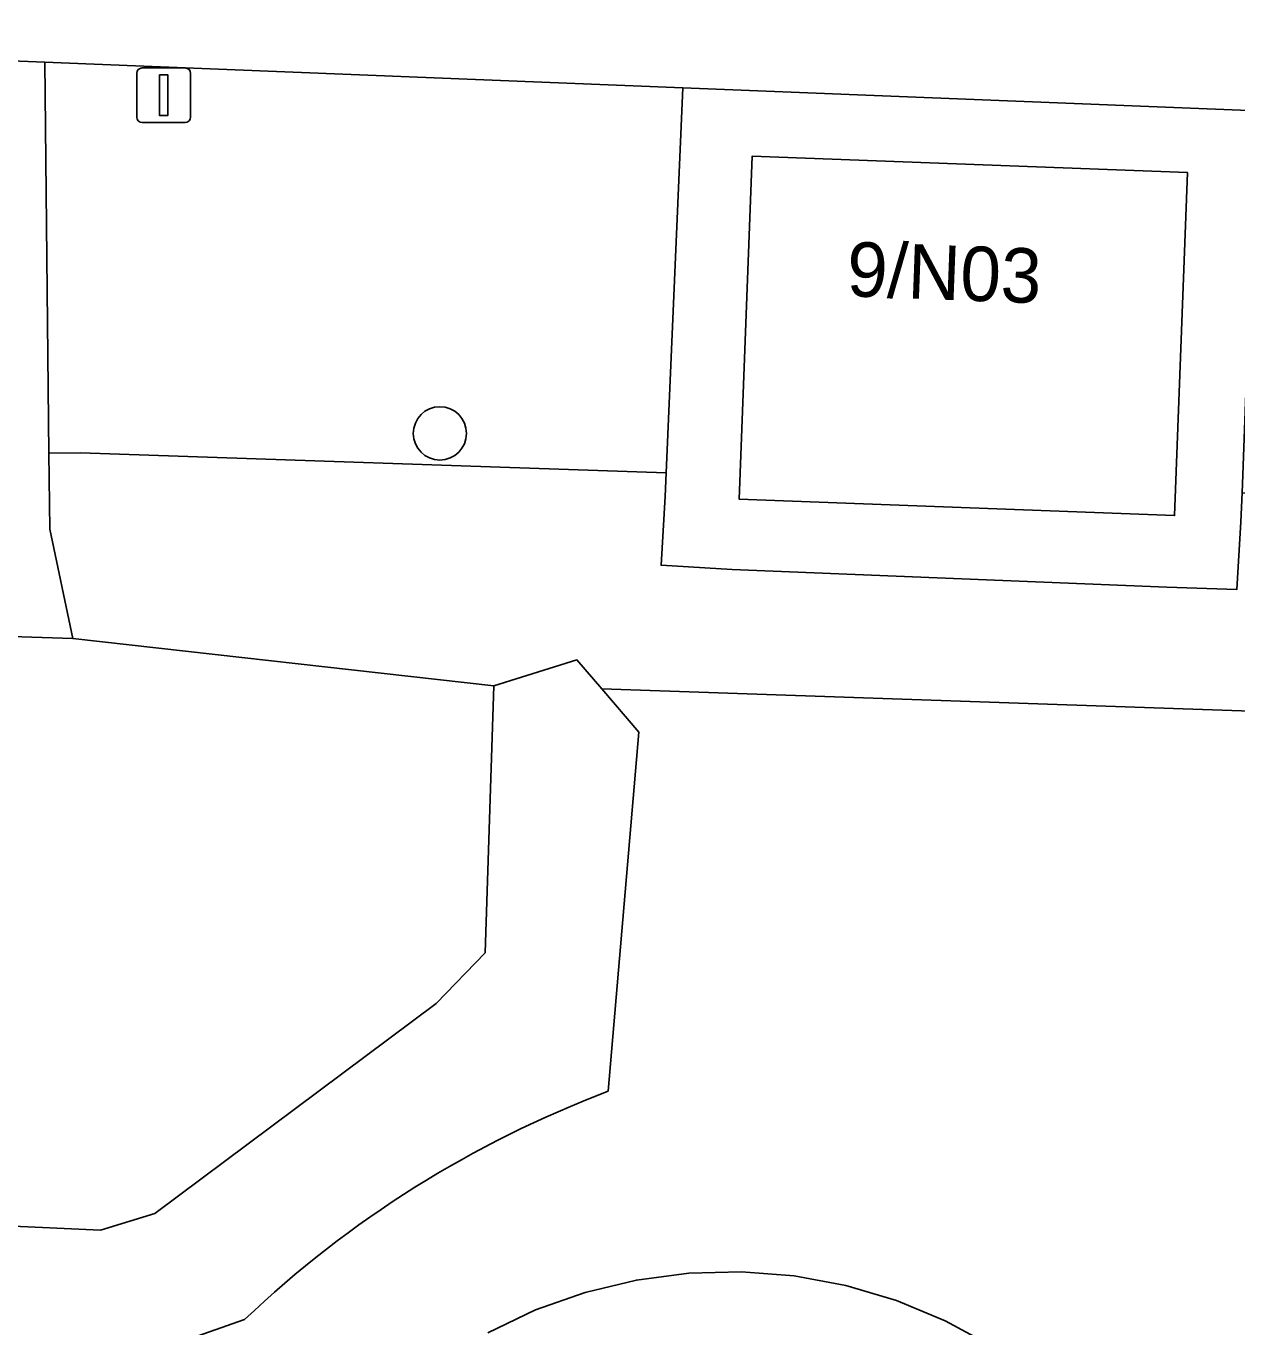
# Model space of a CAD drawing. Extents: x 160786 to 161429, y 386828 to 387485.
# Drawn here: x 160886.58 to 160908.82, y 387323.03 to 387346.91 of the extents above; entities that cross this region are included whole.
import ezdxf

# ---------------------------------------------------------------- set-up
doc = ezdxf.new("R2010")
doc.units = 0
for name, color, linetype in [('IMGEO_Boom', 7, 'Continuous'), ('IMGEO_Groenvoorziening', 7, 'Continuous'), ('IMGEO_Lichtmast', 7, 'Continuous'), ('IMGEO_Pand', 7, 'Continuous'), ('IMGEO_Pand_nummerreeks', 7, 'Continuous'), ('IMGEO_Parkeervlak_open', 7, 'Continuous'), ('IMGEO_Voetpad_open', 7, 'Continuous')]:
    doc.layers.add(name, color=color, linetype=linetype)

msp = doc.modelspace()

# ---------------------------------------------------------------- linework, layer by layer
at = {"layer": 'IMGEO_Boom'}
msp.add_circle((160894.18, 387339.434), 0.489, dxfattribs=at)
at = {"layer": 'IMGEO_Groenvoorziening'}
for points in [[(160886.924, 387346.248), (160882.291, 387346.434), (160881.81, 387346.367), (160881.79, 387346.26), (160878.293, 387346.438), (160877.999, 387339.406), (160877.856, 387335.983), (160887.443, 387335.669), (160887.016, 387337.675), (160887.001, 387339.073)], [(160898.638, 387345.777), (160887.833, 387346.211), (160886.924, 387346.248), (160887.001, 387339.073), (160887.579, 387339.077), (160898.334, 387338.707)], [(160931.88, 387337.553), (160908.908, 387338.343), (160908.888, 387337.808), (160908.815, 387336.569), (160907.527, 387336.61), (160899.544, 387336.937), (160898.243, 387337.012), (160898.315, 387338.276), (160898.334, 387338.707), (160887.579, 387339.077), (160887.001, 387339.073), (160887.016, 387337.675), (160887.443, 387335.669), (160895.168, 387334.8), (160896.697, 387335.276), (160897.152, 387334.745), (160931.673, 387333.557), (160931.737, 387334.779)], [(160895.168, 387334.8), (160887.443, 387335.669), (160877.856, 387335.983), (160877.832, 387335.409), (160877.586, 387329.539), (160877.412, 387325.295), (160887.947, 387324.808), (160888.949, 387325.115), (160894.111, 387328.972), (160895.013, 387329.9)]]:
    msp.add_lwpolyline(points, close=True, dxfattribs=at)
for points in [[(160897.152, 387334.745), (160896.697, 387335.276), (160895.168, 387334.8), (160895.013, 387329.9), (160894.111, 387328.972), (160888.949, 387325.115), (160887.947, 387324.808), (160877.412, 387325.295), (160877.309, 387322.8), (160883.581, 387322.425), (160887.796, 387322.186), (160890.593, 387323.167)], [(160897.273, 387327.358), (160897.831, 387333.951), (160897.152, 387334.745)], [(160931.537, 387329.895), (160931.673, 387333.557), (160897.152, 387334.745), (160897.831, 387333.951), (160897.273, 387327.358)], [(160895.061, 387322.927), (160895.935, 387323.344), (160896.848, 387323.667), (160897.789, 387323.893), (160898.749, 387324.02), (160899.718, 387324.045), (160900.683, 387323.969), (160901.635, 387323.792), (160902.564, 387323.517), (160903.458, 387323.147), (160904.31, 387322.685)], [(160890.593, 387323.167), (160887.796, 387322.186)]]:
    msp.add_lwpolyline(points, dxfattribs=at)
msp.add_arc((160904.266, 387308.792), 19.839, 110.6403, 133.5677, dxfattribs=at)
msp.add_arc((160904.266, 387308.792), 19.839, 110.6403, 133.5677, dxfattribs=at)
at = {"layer": 'IMGEO_Lichtmast'}
for p, q in [((160888.613, 387345.241), (160888.613, 387346.041)), ((160888.613, 387346.041), (160888.613, 387345.241)), ((160888.713, 387346.141), (160889.503, 387346.141)), ((160889.503, 387346.141), (160888.713, 387346.141)), ((160889.603, 387346.041), (160889.603, 387345.241)), ((160889.603, 387345.241), (160889.603, 387346.041)), ((160889.503, 387345.141), (160888.713, 387345.141)), ((160888.713, 387345.141), (160889.503, 387345.141))]:
    msp.add_line(p, q, dxfattribs=at)
msp.add_lwpolyline([(160889.033, 387346.016), (160889.183, 387346.016), (160889.183, 387345.266), (160889.033, 387345.266), (160889.033, 387346.016)], dxfattribs=at)
for centre, start, end in [((160888.713, 387346.041), 90, 180), ((160888.713, 387346.041), 90, 180), ((160889.503, 387346.041), 0, 90), ((160889.503, 387346.041), 360, 90), ((160888.713, 387345.241), 180, 270), ((160888.713, 387345.241), 180, 270), ((160889.503, 387345.241), 270, 0), ((160889.503, 387345.241), 270, 0)]:
    msp.add_arc(centre, 0.1, start, end, dxfattribs=at)
at = {"layer": 'IMGEO_Pand'}
msp.add_lwpolyline([(160907.907, 387344.221), (160899.912, 387344.52), (160899.676, 387338.225), (160907.671, 387337.925)], close=True, dxfattribs=at)
at = {"layer": 'IMGEO_Parkeervlak_open'}
msp.add_lwpolyline([(160882.291, 387346.434), (160886.924, 387346.248), (160887.833, 387346.211), (160898.638, 387345.777), (160909.185, 387345.353), (160931.62, 387344.451), (160931.908, 387344.432), (160932.152, 387349.412)], dxfattribs=at)
at = {"layer": 'IMGEO_Voetpad_open'}
for points in [[(160908.888, 387337.808), (160908.908, 387338.343), (160909.124, 387344.16), (160909.185, 387345.353), (160898.638, 387345.777), (160898.334, 387338.707), (160898.315, 387338.276), (160898.243, 387337.012), (160899.544, 387336.937), (160907.527, 387336.61), (160908.815, 387336.569)], [(160899.676, 387338.225), (160899.912, 387344.52), (160907.907, 387344.221), (160907.671, 387337.925)]]:
    msp.add_lwpolyline(points, close=True, dxfattribs=at)
msp.add_lwpolyline([(160904.31, 387322.685), (160903.458, 387323.147), (160902.564, 387323.517), (160901.635, 387323.792), (160900.683, 387323.969), (160899.718, 387324.045), (160898.749, 387324.02), (160897.789, 387323.893), (160896.848, 387323.667), (160895.935, 387323.344), (160895.061, 387322.927)], dxfattribs=at)

# ---------------------------------------------------------------- texts
at = {"layer": 'IMGEO_Pand_nummerreeks'}
msp.add_text('9/N03', height=1, rotation=357.8571, dxfattribs=at).set_placement((160901.641, 387341.954))

doc.saveas('drawing.dxf')
